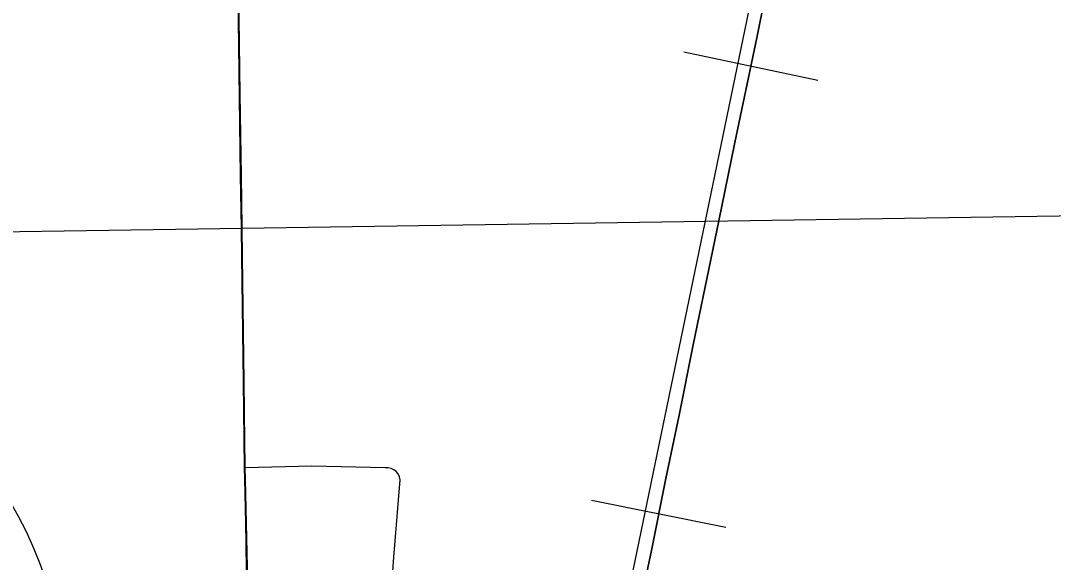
# Model space of a CAD drawing. Extents: x 23.6 to 68.7, y -63 to -29.
# Drawn here: x 43.901 to 44.465, y -36.043 to -35.747 of the extents above; entities that cross this region are included whole.
import ezdxf

# ---------------------------------------------------------------- set-up
doc = ezdxf.new("R2010")
doc.units = 0
for name, color, linetype in [('tdCoCityStreetMinor', 7, 'Continuous'), ('tdCoCorpBndry', 7, 'Continuous'), ('tdCoPriCL', 7, 'Continuous'), ('tdCoPrimary', 7, 'Continuous'), ('tdCoPriNonDiv', 7, 'Continuous'), ('tdCoPriNonDivCL', 7, 'Continuous'), ('tdCoRRCL', 7, 'Continuous'), ('tdCoShieldStRte', 7, 'Continuous')]:
    doc.layers.add(name, color=color, linetype=linetype)

msp = doc.modelspace()

# ---------------------------------------------------------------- linework, layer by layer
at = {"layer": 'tdCoCityStreetMinor'}
msp.add_lwpolyline([(44.10386, -36.05311), (44.10481, -36.04008), (44.10815, -35.99774), (44.1078, -35.99611), (44.10709, -35.99461), (44.10606, -35.99331), (44.10476, -35.99227), (44.10326, -35.99156), (44.10164, -35.99121), (44.09998, -35.99123), (44.05997, -35.9904), (44.02347, -35.99123)], dxfattribs=at)
at = {"layer": 'tdCoCorpBndry'}
msp.add_lwpolyline([(44.51693, -35.85272), (44.52324, -36.35884), (44.52763, -36.86253), (44.28436, -36.86203), (44.03299, -36.86453), (43.77884, -36.86706), (43.77937, -36.74276), (43.77989, -36.6189), (43.65975, -36.62095), (43.52748, -36.62321), (43.52264, -35.86774), (44.02172, -35.8602)], close=True, dxfattribs=at)
at = {"layer": 'tdCoPriCL'}
msp.add_lwpolyline([(44.02687, -36.36687), (44.02737, -36.31187), (44.02734, -36.30715), (44.02731, -36.30319), (44.02688, -36.24972), (44.02679, -36.24323), (44.0267, -36.23716), (44.02588, -36.18067), (44.02583, -36.17772), (44.0254, -36.14812), (44.02492, -36.11656), (44.0249, -36.11507), (44.02466, -36.09954), (44.02466, -36.06181), (44.0245, -36.05492), (44.02447, -36.05344), (44.0241, -36.03754), (44.02318, -35.99744), (44.0231, -35.99123), (44.02244, -35.94417), (44.02154, -35.87569), (44.02134, -35.8602), (44.02096, -35.83148), (44.01924, -35.70398)], dxfattribs=at)
at = {"layer": 'tdCoPrimary'}
for p, q in [((44.02192, -35.87569), (44.02172, -35.8602)), ((44.02192, -35.87569), (44.02172, -35.8602)), ((44.02282, -35.94417), (44.02192, -35.87569)), ((44.02282, -35.94417), (44.02192, -35.87569)), ((44.02328, -35.97691), (44.02282, -35.94417)), ((44.02328, -35.97691), (44.02282, -35.94417))]:
    msp.add_line(p, q, dxfattribs=at)
for points in [[(44.02074, -35.78692), (44.01962, -35.70398), (44.01836, -35.61618), (44.01814, -35.6009), (44.0174, -35.54418), (44.01641, -35.44726), (44.01493, -35.36933), (44.01419, -35.28006), (44.0132, -35.16194), (44.0132, -35.07316), (44.01345, -35.02211), (44.01345, -34.96983), (44.0132, -34.88451)], [(44.02074, -35.78692), (44.01962, -35.70398), (44.01836, -35.61618), (44.01814, -35.6009), (44.0174, -35.54418), (44.01641, -35.44726), (44.01493, -35.36933), (44.01419, -35.28006), (44.0132, -35.16194), (44.0132, -35.07316), (44.01345, -35.02211), (44.01345, -34.96983), (44.0132, -34.88451)], [(44.02485, -36.05344), (44.02448, -36.03754), (44.02356, -35.99744), (44.02347, -35.99123), (44.02346, -35.99007), (44.02328, -35.97691), (44.02282, -35.94417), (44.02192, -35.87569), (44.02172, -35.8602), (44.02134, -35.83148), (44.02074, -35.78692), (44.01962, -35.70398)], [(44.02172, -35.8602), (44.02134, -35.83148), (44.02074, -35.78692)], [(44.02172, -35.8602), (44.02134, -35.83148), (44.02074, -35.78692)], [(44.02448, -36.03754), (44.02356, -35.99744), (44.02347, -35.99123), (44.02346, -35.99007), (44.02328, -35.97691)], [(44.02448, -36.03754), (44.02356, -35.99744), (44.02347, -35.99123), (44.02346, -35.99007), (44.02328, -35.97691)], [(44.02735, -36.26087), (44.02726, -36.24972), (44.02717, -36.24323), (44.02625, -36.18067), (44.02621, -36.17772), (44.02578, -36.14812), (44.0253, -36.11656), (44.02528, -36.11507), (44.02504, -36.09954), (44.02504, -36.06181), (44.02488, -36.05492), (44.02485, -36.05344), (44.02448, -36.03754)], [(44.02735, -36.26087), (44.02726, -36.24972), (44.02717, -36.24323), (44.02625, -36.18067), (44.02621, -36.17772), (44.02578, -36.14812), (44.0253, -36.11656), (44.02528, -36.11507), (44.02504, -36.09954), (44.02504, -36.06181), (44.02488, -36.05492), (44.02485, -36.05344), (44.02448, -36.03754)]]:
    msp.add_lwpolyline(points, dxfattribs=at)
at = {"layer": 'tdCoPriNonDiv'}
msp.add_lwpolyline([(43.98929, -33.50932), (43.99092, -33.59006), (43.99831, -34.2051), (44.00941, -34.62655), (44.01286, -34.79843), (44.01286, -35.16193), (44.01706, -35.54417), (44.0247, -36.09953), (44.02692, -36.24971), (44.02691, -36.36686), (43.76756, -36.36933), (43.5183, -36.37218)], dxfattribs=at)
at = {"layer": 'tdCoPriNonDivCL'}
msp.add_lwpolyline([(44.02687, -36.36687), (44.02737, -36.31187), (44.02734, -36.30715), (44.02731, -36.30319), (44.02688, -36.24972), (44.02679, -36.24323), (44.02588, -36.18067), (44.02583, -36.17772), (44.0254, -36.14812), (44.02492, -36.11656), (44.0249, -36.11507), (44.02466, -36.09954), (44.02466, -36.06181), (44.0245, -36.05492), (44.02447, -36.05344), (44.0241, -36.03754), (44.02318, -35.99744), (44.0231, -35.99123), (44.02308, -35.99007), (44.02244, -35.94417), (44.02154, -35.87569), (44.02134, -35.8602), (44.02096, -35.83148), (44.01924, -35.70398)], dxfattribs=at)
msp.add_lwpolyline([(44.02687, -36.36687), (44.02737, -36.31187), (44.02734, -36.30715), (44.02731, -36.30319), (44.02688, -36.24972), (44.02679, -36.24323), (44.02588, -36.18067), (44.02583, -36.17772), (44.0254, -36.14812), (44.02492, -36.11656), (44.0249, -36.11507), (44.02466, -36.09954), (44.02466, -36.06181), (44.0245, -36.05492), (44.02447, -36.05344), (44.0241, -36.03754), (44.02318, -35.99744), (44.0231, -35.99123), (44.02308, -35.99007), (44.02244, -35.94417), (44.02154, -35.87569), (44.02134, -35.8602), (44.02096, -35.83148), (44.01924, -35.70398)], dxfattribs=at)
at = {"layer": 'tdCoRRCL'}
for p, q in [((44.33673, -35.7794), (44.26334, -35.76391)), ((44.28638, -36.02387), (44.21284, -36.00916))]:
    msp.add_line(p, q, dxfattribs=at)
for points in [[(44.40266, -38.37127), (44.33582, -37.58735), (44.2271, -36.64962), (44.2182, -36.25439), (44.21752, -36.15196), (44.22254, -36.11071), (44.39307, -35.28699), (44.39985, -35.22105), (44.40076, -35.18989), (44.39989, -35.16382), (44.38224, -34.95087), (44.35161, -34.69701), (44.31231, -34.53477), (44.272, -34.43726), (44.25407, -34.3727), (43.92514, -33.55865)], [(44.31694, -35.68825), (44.30331, -35.75614), (44.29125, -35.81329), (44.2826, -35.85625), (44.26844, -35.92391), (44.26084, -35.96245), (44.2535, -35.99705), (44.24564, -36.03637), (44.23646, -36.08015)], [(44.23646, -36.08015), (44.24564, -36.03637), (44.2535, -35.99705), (44.26084, -35.96245), (44.26844, -35.92391), (44.2826, -35.85625), (44.29125, -35.81329), (44.30331, -35.75614), (44.31694, -35.68825)]]:
    msp.add_lwpolyline(points, dxfattribs=at)
at = {"layer": 'tdCoShieldStRte'}
msp.add_circle((43.71583, -36.1167), 0.20845, dxfattribs=at)

doc.saveas('drawing.dxf')
